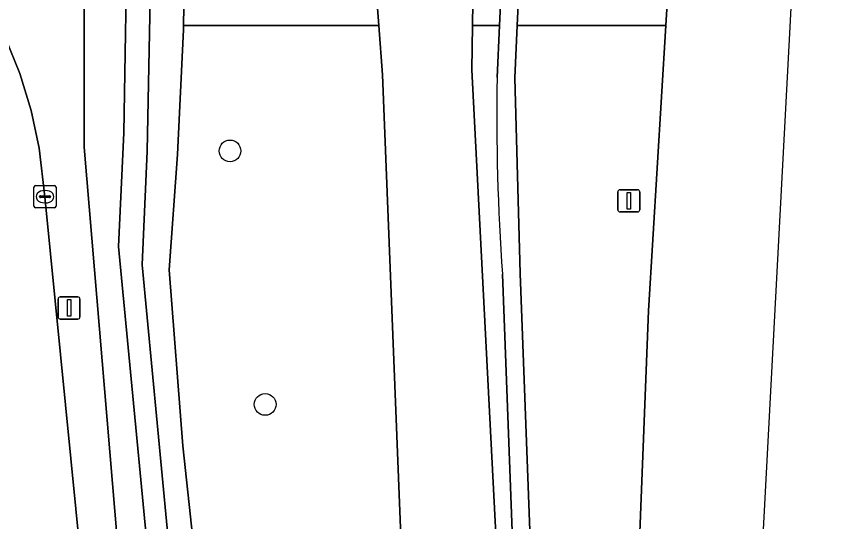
# Model space of a CAD drawing. Extents: x 161385 to 162589, y 388479 to 389756.
# Drawn here: x 162493.73 to 162530.48, y 389059.08 to 389081.84 of the extents above; entities that cross this region are included whole.
import ezdxf

# ---------------------------------------------------------------- set-up
doc = ezdxf.new("R2010")
doc.units = 0
for name, color, linetype in [('IMGEO_Berm_groen', 7, 'Continuous'), ('IMGEO_Boom', 7, 'Continuous'), ('IMGEO_Fietspad_gesloten', 7, 'Continuous'), ('IMGEO_Groenvoorziening', 7, 'Continuous'), ('IMGEO_Haag', 7, 'Continuous'), ('IMGEO_Kolk', 7, 'Continuous'), ('IMGEO_Lichtmast', 7, 'Continuous'), ('IMGEO_Oever', 7, 'Continuous'), ('IMGEO_Rijbaan_lokaal_gesloten', 7, 'Continuous'), ('IMGEO_Rijbaan_regionaal_gesloten', 7, 'Continuous'), ('IMGEO_Verkeersbordpaal', 7, 'Continuous'), ('IMGEO_Verkeerseiland_groen', 7, 'Continuous'), ('IMGEO_Waterloop', 7, 'Continuous')]:
    doc.layers.add(name, color=color, linetype=linetype)

msp = doc.modelspace()

# ---------------------------------------------------------------- linework, layer by layer
at = {"layer": 'IMGEO_Berm_groen'}
for points in [[(162498.985, 389049.929), (162496.789, 389075.947), (162496.788, 389081.502), (162496.788, 389086.825), (162494.49, 389088.06), (162494.779, 389089.009), (162494.837, 389089.198), (162493.734, 389089.587), (162493.581, 389089.437), (162492.766, 389088.499), (162492.036, 389087.609), (162491.359, 389086.726), (162490.342, 389085.308), (162490.787, 389084.821), (162491.693, 389083.633), (162492.051, 389083.076), (162492.454, 389082.404), (162493.247, 389080.862), (162493.9, 389079.256), (162494.406, 389077.597), (162494.762, 389075.9), (162495.027, 389073.715), (162497.129, 389052.548)], [(162510.235, 389079.2), (162510.065, 389081.426), (162501.272, 389081.426), (162501.263, 389081.238), (162500.992, 389075.618), (162500.618, 389070.413), (162501.235, 389062.489), (162502.136, 389054.149), (162502.554, 389045.938), (162503.491, 389000), (162505.585, 388897.306), (162506.277, 388863.384)], [(162515.397, 389079.082), (162515.507, 389081.426), (162514.292, 389081.426), (162514.262, 389079.427), (162515.393, 389057.642), (162516.561, 389022.995), (162519.033, 388871.958), (162521.523, 388727.275)], [(162520.774, 388990.381), (162520.838, 389000), (162520.739, 389023.777), (162521.349, 389046.314), (162522.22, 389068.571), (162523.006, 389081.426), (162516.308, 389081.426), (162516.198, 389079.074), (162516.44, 389070.256), (162519.403, 388991.608), (162518.604, 388991.578), (162515.64, 389070.23)], [(162517.21, 388728.105), (162514.823, 388871.796), (162512.275, 389022.964), (162511.097, 389057.663), (162510.235, 389079.2)]]:
    msp.add_lwpolyline(points, dxfattribs=at)
msp.add_arc((162614.9, 389077.384), 99.517, 179.02245, 184.12246, dxfattribs=at)
at = {"layer": 'IMGEO_Boom'}
for centre in [(162503.364, 389075.774), (162504.949, 389064.359)]:
    msp.add_circle(centre, 0.489, dxfattribs=at)
at = {"layer": 'IMGEO_Fietspad_gesloten'}
msp.add_lwpolyline([(162519.033, 388871.958), (162516.561, 389022.995), (162515.393, 389057.642), (162514.262, 389079.427), (162514.292, 389081.426), (162514.386, 389087.66), (162514.743, 389099.436), (162509.811, 389099.872), (162509.798, 389099.728), (162509.789, 389099.382), (162509.527, 389088.495), (162510.065, 389081.426), (162510.235, 389079.2), (162511.097, 389057.663), (162512.275, 389022.964), (162514.823, 388871.796), (162517.21, 388728.105)], dxfattribs=at)
at = {"layer": 'IMGEO_Groenvoorziening'}
msp.add_lwpolyline([(162515.64, 389070.23), (162518.604, 388991.578), (162519.403, 388991.608), (162516.44, 389070.256), (162516.198, 389079.074), (162516.308, 389081.426), (162516.591, 389087.473), (162515.792, 389087.51), (162515.507, 389081.426), (162515.397, 389079.082)], dxfattribs=at)
msp.add_arc((162614.9, 389077.384), 99.517, 179.02245, 184.12246, dxfattribs=at)
at = {"layer": 'IMGEO_Haag'}
msp.add_lwpolyline([(162515.64, 389070.23), (162518.604, 388991.578), (162519.403, 388991.608), (162516.44, 389070.256), (162516.198, 389079.074), (162516.308, 389081.426), (162516.591, 389087.473), (162515.792, 389087.51), (162515.507, 389081.426), (162515.397, 389079.082)], dxfattribs=at)
msp.add_arc((162614.9, 389077.384), 99.517, 179.02245, 184.12246, dxfattribs=at)
at = {"layer": 'IMGEO_Kolk'}
for p, q in [((162494.527, 389073.289), (162494.527, 389074.141)), ((162494.602, 389074.215), (162495.454, 389074.215)), ((162495.528, 389074.141), (162495.528, 389073.289)), ((162494.786, 389073.709), (162494.786, 389073.721)), ((162494.829, 389073.758), (162495.227, 389073.758)), ((162495.015, 389073.995), (162495.04, 389073.995)), ((162495.27, 389073.721), (162495.27, 389073.709)), ((162495.224, 389073.672), (162494.826, 389073.672)), ((162495.038, 389073.435), (162495.013, 389073.435)), ((162495.454, 389073.215), (162494.602, 389073.215))]:
    msp.add_line(p, q, dxfattribs=at)
for points in [[(162494.527, 389073.289), (162494.527, 389074.141)], [(162494.602, 389074.215), (162495.454, 389074.215)], [(162495.528, 389074.141), (162495.528, 389073.289)], [(162495.454, 389073.215), (162494.602, 389073.215)]]:
    msp.add_lwpolyline(points, dxfattribs=at)
for centre, radius, start, end in [((162494.604, 389074.139), 0.0765, 91.552, 178.448), ((162494.604, 389074.139), 0.0765, 91.552, 178.448), ((162495.452, 389074.139), 0.0765, 1.552, 88.448), ((162495.452, 389074.139), 0.0765, 1.552, 88.448), ((162494.826, 389073.718), 0.0403, 85.8775, 175.7526), ((162494.823, 389073.708), 0.0366, 178.938, 274.7102), ((162495.227, 389073.715), 0.043, 264.8664, 352.4533), ((162495.231, 389073.72), 0.0386, 1.7309, 96.639), ((162494.604, 389073.291), 0.0765, 181.552, 268.448), ((162494.604, 389073.291), 0.0765, 181.552, 268.448), ((162495.452, 389073.291), 0.0765, 271.552, 358.448), ((162495.452, 389073.291), 0.0765, 271.552, 358.448)]:
    msp.add_arc(centre, radius, start, end, dxfattribs=at)
for centre, major_axis, ratio, start_param, end_param in [((162495.014, 389073.715), (-0.387, 0.002), 0.722429, 4.712389, 7.853982), ((162495.039, 389073.715), (-0.39, 0.002), 0.717154, 1.570796, 4.712389)]:
    msp.add_ellipse(centre, major_axis=major_axis, ratio=ratio, start_param=start_param, end_param=end_param, dxfattribs=at)
at = {"layer": 'IMGEO_Lichtmast'}
for p, q in [((162495.614, 389068.303), (162495.614, 389069.103)), ((162495.614, 389069.103), (162495.614, 389068.303)), ((162495.714, 389069.203), (162496.504, 389069.203)), ((162496.504, 389069.203), (162495.714, 389069.203)), ((162496.604, 389069.103), (162496.604, 389068.303)), ((162496.604, 389068.303), (162496.604, 389069.103)), ((162496.504, 389068.203), (162495.714, 389068.203)), ((162495.714, 389068.203), (162496.504, 389068.203))]:
    msp.add_line(p, q, dxfattribs=at)
msp.add_lwpolyline([(162496.034, 389069.078), (162496.184, 389069.078), (162496.184, 389068.328), (162496.034, 389068.328), (162496.034, 389069.078)], dxfattribs=at)
for centre, start, end in [((162495.714, 389069.103), 90, 180), ((162495.714, 389069.103), 90, 180), ((162496.504, 389069.103), 0, 90), ((162496.504, 389069.103), 360, 90), ((162495.714, 389068.303), 180, 270), ((162495.714, 389068.303), 180, 270), ((162496.504, 389068.303), 270, 0), ((162496.504, 389068.303), 270, 0)]:
    msp.add_arc(centre, 0.1, start, end, dxfattribs=at)
at = {"layer": 'IMGEO_Oever'}
for points in [[(162499.467, 389089.001), (162499.159, 389089.128), (162495.15, 389090.013), (162494.837, 389089.198), (162494.779, 389089.009), (162494.49, 389088.06), (162496.788, 389086.825), (162496.788, 389081.502), (162496.789, 389075.947), (162498.985, 389049.929), (162500, 389005.369), (162500.109, 389000), (162502.143, 388899.896), (162502.197, 388897.243), (162503.945, 388811.232)], [(162504.505, 388860.971), (162503.038, 388926.396), (162502.659, 388946.624), (162502.127, 388965.964), (162501.881, 388981.345), (162501.365, 389013.623), (162500.705, 389042.133), (162500.155, 389052.486), (162498.345, 389071.465), (162498.581, 389076.587), (162498.739, 389086.449), (162498.772, 389086.623), (162498.826, 389086.782), (162498.892, 389086.879), (162499.066, 389086.995)], [(162499.712, 389086.909), (162499.807, 389086.78), (162499.841, 389086.613), (162499.834, 389086.44), (162499.637, 389075.77), (162499.401, 389070.648), (162501.211, 389051.669), (162501.761, 389041.317), (162502.421, 389012.807), (162502.937, 388980.529), (162503.183, 388965.148), (162503.715, 388945.808), (162504.093, 388925.58), (162505.561, 388860.155)], [(162502.554, 389045.938), (162502.136, 389054.149), (162501.235, 389062.489), (162500.618, 389070.413), (162500.992, 389075.618), (162501.263, 389081.238), (162501.272, 389081.426), (162501.334, 389084.856)]]:
    msp.add_lwpolyline(points, dxfattribs=at)
at = {"layer": 'IMGEO_Rijbaan_lokaal_gesloten'}
msp.add_lwpolyline([(162497.129, 389052.548), (162495.027, 389073.715), (162494.762, 389075.9), (162494.406, 389077.597), (162493.9, 389079.256), (162493.247, 389080.862), (162492.454, 389082.404), (162492.051, 389083.076), (162491.693, 389083.633), (162490.787, 389084.821), (162490.342, 389085.308), (162484.836, 389080.587), (162485.457, 389079.876), (162486.013, 389079.111), (162486.498, 389078.3), (162486.908, 389077.449), (162487.241, 389076.565), (162487.494, 389075.654), (162487.664, 389074.725), (162488.727, 389064.009), (162489.416, 389057.074)], dxfattribs=at)
at = {"layer": 'IMGEO_Rijbaan_regionaal_gesloten'}
msp.add_lwpolyline([(162530.479, 388820.962), (162524.33, 389000.689), (162529.323, 389094.968), (162523.871, 389095.21), (162523.594, 389091.03), (162523.006, 389081.426), (162522.22, 389068.571), (162521.349, 389046.314), (162520.739, 389023.777), (162520.838, 389000), (162520.774, 388990.381), (162522.364, 388884.975)], dxfattribs=at)
at = {"layer": 'IMGEO_Verkeersbordpaal'}
for p, q in [((162520.84, 389073.128), (162520.84, 389073.928)), ((162520.84, 389073.928), (162520.84, 389073.128)), ((162520.94, 389074.028), (162521.73, 389074.028)), ((162521.73, 389074.028), (162520.94, 389074.028)), ((162521.83, 389073.928), (162521.83, 389073.128)), ((162521.83, 389073.128), (162521.83, 389073.928)), ((162521.73, 389073.028), (162520.94, 389073.028)), ((162520.94, 389073.028), (162521.73, 389073.028))]:
    msp.add_line(p, q, dxfattribs=at)
msp.add_lwpolyline([(162521.26, 389073.903), (162521.41, 389073.903), (162521.41, 389073.153), (162521.26, 389073.153), (162521.26, 389073.903)], dxfattribs=at)
for centre, start, end in [((162520.94, 389073.928), 90, 180), ((162520.94, 389073.928), 90, 180), ((162521.73, 389073.928), 0, 90), ((162521.73, 389073.928), 360, 90), ((162520.94, 389073.128), 180, 270), ((162520.94, 389073.128), 180, 270), ((162521.73, 389073.128), 270, 0), ((162521.73, 389073.128), 270, 0)]:
    msp.add_arc(centre, 0.1, start, end, dxfattribs=at)
at = {"layer": 'IMGEO_Verkeerseiland_groen'}
for points in [[(162514.386, 389087.66), (162514.292, 389081.426), (162515.507, 389081.426), (162515.792, 389087.51), (162516.591, 389087.473), (162516.308, 389081.426), (162523.006, 389081.426), (162523.594, 389091.03)], [(162501.334, 389084.856), (162501.272, 389081.426), (162510.065, 389081.426), (162509.527, 389088.495)]]:
    msp.add_lwpolyline(points, dxfattribs=at)
at = {"layer": 'IMGEO_Waterloop'}
for points in [[(162499.066, 389086.995), (162498.892, 389086.879), (162498.826, 389086.782), (162498.772, 389086.623), (162498.739, 389086.449), (162498.581, 389076.587), (162498.345, 389071.465), (162500.155, 389052.486), (162500.705, 389042.133), (162501.365, 389013.623), (162501.881, 388981.345), (162502.127, 388965.964), (162502.659, 388946.624), (162503.038, 388926.396), (162504.505, 388860.971)], [(162505.561, 388860.155), (162504.093, 388925.58), (162503.715, 388945.808), (162503.183, 388965.148), (162502.937, 388980.529), (162502.421, 389012.807), (162501.761, 389041.317), (162501.211, 389051.669), (162499.401, 389070.648), (162499.637, 389075.77), (162499.834, 389086.44)]]:
    msp.add_lwpolyline(points, dxfattribs=at)

doc.saveas('drawing.dxf')
